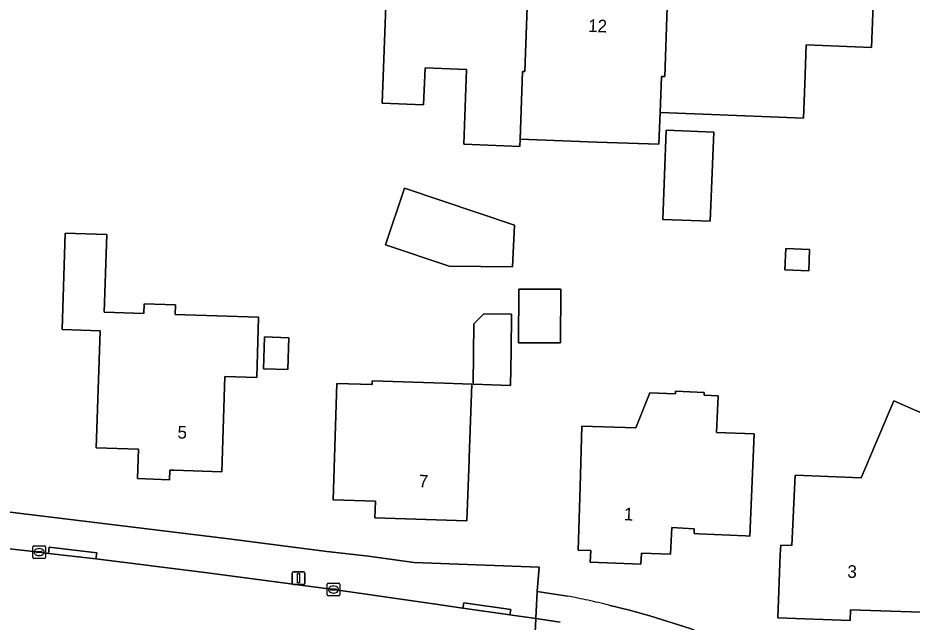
# Model space of a CAD drawing. Extents: x 160732 to 162107, y 387428 to 388479.
# Drawn here: x 161809.4 to 161880.2, y 387658 to 387705.8 of the extents above; entities that cross this region are included whole.
import ezdxf

# ---------------------------------------------------------------- set-up
doc = ezdxf.new("R2010")
doc.units = 0
for name, color, linetype in [('IMGEO_Erf', 7, 'Continuous'), ('IMGEO_Kolk', 7, 'Continuous'), ('IMGEO_Lichtmast', 7, 'Continuous'), ('IMGEO_Pand', 7, 'Continuous'), ('IMGEO_Pand_nummerreeks', 7, 'Continuous'), ('IMGEO_Rijbaan_lokaal_open', 7, 'Continuous'), ('IMGEO_Voetpad_open', 7, 'Continuous')]:
    doc.layers.add(name, color=color, linetype=linetype)

msp = doc.modelspace()

# ---------------------------------------------------------------- linework, layer by layer
at = {"layer": 'IMGEO_Erf'}
for points in [[(161877.148, 387708.864), (161876.943, 387703.455), (161871.784, 387703.65), (161871.668, 387700.559), (161871.566, 387697.874), (161863.621, 387698.176), (161860.215, 387698.304), (161860.121, 387695.794), (161855.216, 387695.978), (161849.133, 387696.208), (161849.111, 387695.634), (161844.682, 387695.801), (161844.904, 387701.725), (161841.62, 387701.849), (161841.51, 387698.923), (161838.229, 387699.047), (161838.547, 387707.471)], [(161778.927, 387668.18), (161781.341, 387668.062), (161804.013, 387667.281), (161826.082, 387664.599), (161833.848, 387663.583), (161837.144, 387663.233), (161840.724, 387662.726), (161850.644, 387662.35), (161850.482, 387660.43), (161852.89, 387660.064)], [(161856.162, 387659.36), (161857.784, 387658.951), (161859.397, 387658.503), (161862.588, 387657.495), (161866.589, 387655.839)]]:
    msp.add_lwpolyline(points, dxfattribs=at)
for points in [[(161864.457, 387696.767), (161864.192, 387689.709), (161860.437, 387689.849), (161860.701, 387696.908)], [(161848.697, 387689.412), (161848.527, 387686.094), (161843.521, 387686.165), (161838.501, 387687.838), (161839.992, 387692.314)], [(161828.451, 387682.119), (161828.298, 387677.361), (161825.779, 387677.442), (161825.534, 387669.895), (161821.735, 387670.018), (161821.427, 387670.028), (161821.403, 387669.271), (161818.87, 387669.353), (161818.945, 387671.684), (161818.098, 387671.711), (161815.607, 387671.792), (161815.807, 387677.939), (161815.908, 387681.048), (161812.9, 387681.146), (161813.145, 387688.767), (161816.438, 387688.661), (161816.24, 387682.514), (161819.368, 387682.413), (161819.392, 387683.182), (161821.87, 387683.102), (161821.845, 387682.332)], [(161872.049, 387687.485), (161871.986, 387685.8), (161870.09, 387685.871), (161870.153, 387687.556)], [(161852.36, 387684.339), (161852.343, 387680.086), (161849.021, 387680.099), (161849.038, 387684.352)], [(161848.468, 387682.368), (161848.422, 387679.426), (161848.38, 387676.713), (161845.437, 387676.813), (161845.47, 387681.586), (161846.262, 387682.377)], [(161830.761, 387677.979), (161828.848, 387678.041), (161828.93, 387680.562), (161830.842, 387680.5)], [(161845.311, 387676.819), (161845.11, 387671.024), (161845.103, 387670.812), (161844.937, 387666.014), (161837.658, 387666.266), (161837.703, 387667.565), (161834.342, 387667.674), (161834.641, 387676.88), (161837.424, 387676.79), (161837.435, 387677.092), (161843.139, 387676.894)], [(161863.706, 387676.162), (161863.697, 387675.962), (161864.805, 387675.913), (161864.679, 387673.015), (161867.656, 387672.885), (161867.307, 387664.817), (161866.975, 387664.832), (161863.261, 387664.994), (161862.903, 387665.01), (161862.916, 387665.395), (161861.137, 387665.48), (161861.028, 387663.383), (161858.751, 387663.47), (161858.696, 387662.585), (161854.695, 387662.759), (161854.749, 387663.668), (161853.745, 387663.698), (161853.894, 387668.696), (161854.038, 387673.494), (161858.287, 387673.368), (161859.393, 387676.151), (161861.441, 387676.062), (161861.449, 387676.261)], [(161884.875, 387672.864), (161881.079, 387663.972), (161880.861, 387658.79), (161875.283, 387658.987), (161875.251, 387658.129), (161869.525, 387658.352), (161869.729, 387663.348), (161869.759, 387664.092), (161870.646, 387664.061), (161870.894, 387669.641), (161876.123, 387669.425), (161878.714, 387675.495), (161880.277, 387674.828)]]:
    msp.add_lwpolyline(points, close=True, dxfattribs=at)
for centre, radius, start, end in [((161841.247, 387598.519), 62.637, 77.75679, 79.28761), ((161841.449, 387598.414), 62.696, 76.42794, 77.95746)]:
    msp.add_arc(centre, radius, start, end, dxfattribs=at)
at = {"layer": 'IMGEO_Kolk'}
for p, q in [((161810.583, 387663.117), (161810.583, 387663.969)), ((161810.658, 387664.043), (161811.51, 387664.043)), ((161810.842, 387663.537), (161810.842, 387663.549)), ((161811.28, 387663.5), (161810.882, 387663.5)), ((161810.885, 387663.586), (161811.283, 387663.586)), ((161811.071, 387663.823), (161811.096, 387663.823)), ((161811.326, 387663.549), (161811.326, 387663.537)), ((161811.584, 387663.969), (161811.584, 387663.117)), ((161811.51, 387663.043), (161810.658, 387663.043)), ((161811.094, 387663.263), (161811.069, 387663.263)), ((161833.873, 387660.158), (161833.873, 387661.01)), ((161833.948, 387661.084), (161834.8, 387661.084)), ((161834.132, 387660.578), (161834.132, 387660.59)), ((161834.175, 387660.627), (161834.573, 387660.627)), ((161834.361, 387660.864), (161834.386, 387660.864)), ((161834.616, 387660.59), (161834.616, 387660.578)), ((161834.874, 387661.01), (161834.874, 387660.158)), ((161834.8, 387660.084), (161833.948, 387660.084)), ((161834.57, 387660.541), (161834.172, 387660.541)), ((161834.384, 387660.304), (161834.359, 387660.304))]:
    msp.add_line(p, q, dxfattribs=at)
for points in [[(161810.583, 387663.117), (161810.583, 387663.969)], [(161810.658, 387664.043), (161811.51, 387664.043)], [(161811.584, 387663.969), (161811.584, 387663.117)], [(161811.51, 387663.043), (161810.658, 387663.043)], [(161833.873, 387660.158), (161833.873, 387661.01)], [(161833.948, 387661.084), (161834.8, 387661.084)], [(161834.874, 387661.01), (161834.874, 387660.158)], [(161834.8, 387660.084), (161833.948, 387660.084)]]:
    msp.add_lwpolyline(points, dxfattribs=at)
for centre, radius, start, end in [((161810.66, 387663.967), 0.0765, 91.55205, 178.44795), ((161810.66, 387663.967), 0.0765, 91.55205, 178.44795), ((161810.882, 387663.546), 0.0403, 85.87752, 175.75265), ((161810.879, 387663.536), 0.0366, 178.93798, 274.71019), ((161811.283, 387663.543), 0.043, 264.86636, 352.45326), ((161811.287, 387663.548), 0.0386, 1.73085, 96.63898), ((161811.508, 387663.967), 0.0765, 1.55205, 88.44795), ((161811.508, 387663.967), 0.0765, 1.55205, 88.44795), ((161810.66, 387663.119), 0.0765, 181.55205, 268.44795), ((161810.66, 387663.119), 0.0765, 181.55205, 268.44795), ((161811.508, 387663.119), 0.0765, 271.55205, 358.44795), ((161811.508, 387663.119), 0.0765, 271.55205, 358.44795), ((161833.95, 387661.008), 0.0765, 91.55205, 178.44795), ((161833.95, 387661.008), 0.0765, 91.55205, 178.44795), ((161834.172, 387660.587), 0.0403, 85.87752, 175.75265), ((161834.577, 387660.589), 0.0386, 1.73085, 96.63898), ((161834.798, 387661.008), 0.0765, 1.55205, 88.44795), ((161834.798, 387661.008), 0.0765, 1.55205, 88.44795), ((161833.95, 387660.16), 0.0765, 181.55205, 268.44795), ((161833.95, 387660.16), 0.0765, 181.55205, 268.44795), ((161834.169, 387660.577), 0.0366, 178.93798, 274.71019), ((161834.573, 387660.584), 0.043, 264.86636, 352.45326), ((161834.798, 387660.16), 0.0765, 271.55205, 358.44795), ((161834.798, 387660.16), 0.0765, 271.55205, 358.44795)]:
    msp.add_arc(centre, radius, start, end, dxfattribs=at)
for centre, major_axis, ratio, start_param, end_param in [((161811.07, 387663.543), (-0.387, 0.002), 0.722429, 4.712389, 7.853982), ((161811.095, 387663.543), (-0.39, 0.002), 0.717154, 1.570796, 4.712389), ((161834.36, 387660.584), (-0.387, 0.002), 0.722429, 4.712389, 7.853982), ((161834.385, 387660.584), (-0.39, 0.002), 0.717154, 1.570796, 4.712389)]:
    msp.add_ellipse(centre, major_axis=major_axis, ratio=ratio, start_param=start_param, end_param=end_param, dxfattribs=at)
at = {"layer": 'IMGEO_Lichtmast'}
for p, q in [((161831.109, 387661.086), (161831.109, 387661.886)), ((161831.109, 387661.886), (161831.109, 387661.086)), ((161831.209, 387661.986), (161831.999, 387661.986)), ((161831.999, 387661.986), (161831.209, 387661.986)), ((161832.099, 387661.886), (161832.099, 387661.086)), ((161832.099, 387661.086), (161832.099, 387661.886)), ((161831.999, 387660.986), (161831.209, 387660.986)), ((161831.209, 387660.986), (161831.999, 387660.986))]:
    msp.add_line(p, q, dxfattribs=at)
msp.add_lwpolyline([(161831.529, 387661.861), (161831.679, 387661.861), (161831.679, 387661.111), (161831.529, 387661.111), (161831.529, 387661.861)], dxfattribs=at)
for centre, start, end in [((161831.209, 387661.886), 90, 180), ((161831.209, 387661.886), 90, 180), ((161831.999, 387661.886), 0, 90), ((161831.999, 387661.886), 360, 90), ((161831.209, 387661.086), 180, 270), ((161831.209, 387661.086), 180, 270), ((161831.999, 387661.086), 270, 0), ((161831.999, 387661.086), 270, 0)]:
    msp.add_arc(centre, 0.1, start, end, dxfattribs=at)
at = {"layer": 'IMGEO_Pand'}
for points in [[(161844.682, 387695.801), (161849.111, 387695.634), (161849.133, 387696.208), (161849.334, 387701.558), (161849.513, 387701.551), (161849.763, 387708.151), (161849.918, 387708.145), (161849.982, 387709.845), (161841.518, 387710.165), (161841.413, 387707.363), (161838.547, 387707.471), (161838.229, 387699.047), (161841.51, 387698.923), (161841.62, 387701.849), (161844.904, 387701.725)], [(161860.121, 387695.794), (161860.215, 387698.304), (161860.323, 387701.168), (161860.581, 387701.158), (161860.789, 387706.654), (161860.892, 387709.371), (161857.568, 387709.497), (161857.507, 387707.858), (161849.918, 387708.145), (161849.763, 387708.151), (161849.513, 387701.551), (161849.334, 387701.558), (161849.133, 387696.208), (161855.216, 387695.978)], [(161871.784, 387703.65), (161876.943, 387703.455), (161877.148, 387708.864), (161871.989, 387709.059), (161863.478, 387709.381), (161863.371, 387706.556), (161860.789, 387706.654), (161860.581, 387701.158), (161860.323, 387701.168), (161860.215, 387698.304), (161863.621, 387698.176), (161871.566, 387697.874), (161871.668, 387700.559)], [(161864.457, 387696.767), (161860.701, 387696.908), (161860.437, 387689.849), (161864.192, 387689.709)], [(161848.527, 387686.094), (161848.697, 387689.412), (161839.992, 387692.314), (161838.501, 387687.838), (161843.521, 387686.165)], [(161825.534, 387669.895), (161825.779, 387677.442), (161828.298, 387677.361), (161828.451, 387682.119), (161821.845, 387682.332), (161821.87, 387683.102), (161819.392, 387683.182), (161819.368, 387682.413), (161816.24, 387682.514), (161816.438, 387688.661), (161813.145, 387688.767), (161812.9, 387681.146), (161815.908, 387681.048), (161815.807, 387677.939), (161815.607, 387671.792), (161818.098, 387671.711), (161818.945, 387671.684), (161818.87, 387669.353), (161821.403, 387669.271), (161821.427, 387670.028), (161821.735, 387670.018)], [(161872.049, 387687.485), (161870.153, 387687.556), (161870.09, 387685.871), (161871.986, 387685.8)], [(161849.021, 387680.099), (161852.343, 387680.086), (161852.36, 387684.339), (161849.038, 387684.352)], [(161848.468, 387682.368), (161846.262, 387682.377), (161845.47, 387681.586), (161845.437, 387676.813), (161848.38, 387676.713), (161848.422, 387679.426)], [(161828.848, 387678.041), (161830.761, 387677.979), (161830.842, 387680.5), (161828.93, 387680.562)], [(161843.139, 387676.894), (161837.435, 387677.092), (161837.424, 387676.79), (161834.641, 387676.88), (161834.342, 387667.674), (161837.703, 387667.565), (161837.658, 387666.266), (161844.937, 387666.014), (161845.103, 387670.812), (161845.11, 387671.024), (161845.311, 387676.819)], [(161862.903, 387665.01), (161863.261, 387664.994), (161866.975, 387664.832), (161867.307, 387664.817), (161867.656, 387672.885), (161864.679, 387673.015), (161864.805, 387675.913), (161863.697, 387675.962), (161863.706, 387676.162), (161861.449, 387676.261), (161861.441, 387676.062), (161859.393, 387676.151), (161858.287, 387673.368), (161854.038, 387673.494), (161853.894, 387668.696), (161853.745, 387663.698), (161854.749, 387663.668), (161854.695, 387662.759), (161858.696, 387662.585), (161858.751, 387663.47), (161861.028, 387663.383), (161861.137, 387665.48), (161862.916, 387665.395)], [(161869.525, 387658.352), (161875.251, 387658.129), (161875.283, 387658.987), (161880.861, 387658.79), (161881.079, 387663.972), (161884.875, 387672.864), (161880.277, 387674.828), (161878.714, 387675.495), (161876.123, 387669.425), (161870.894, 387669.641), (161870.646, 387664.061), (161869.759, 387664.092), (161869.729, 387663.348)]]:
    msp.add_lwpolyline(points, close=True, dxfattribs=at)
at = {"layer": 'IMGEO_Rijbaan_lokaal_open'}
for points in [[(161807.721, 387656.829), (161811.419, 387656.42), (161817.318, 387655.776), (161819.861, 387655.509), (161821.953, 387655.29), (161834.097, 387653.984), (161845.872, 387652.71), (161850.094, 387652.27), (161850.38, 387658.283), (161848.335, 387658.574), (161844.607, 387659.104), (161842.289, 387659.442), (161834.37, 387660.583), (161824.199, 387661.925), (161815.58, 387662.999), (161811.829, 387663.447), (161811.08, 387663.542), (161804.038, 387664.318)], [(161852.314, 387658.008), (161850.38, 387658.283), (161850.094, 387652.27)]]:
    msp.add_lwpolyline(points, dxfattribs=at)
at = {"layer": 'IMGEO_Voetpad_open'}
for points in [[(161826.082, 387664.599), (161804.013, 387667.281), (161781.341, 387668.062), (161778.927, 387668.18)], [(161804.038, 387664.318), (161811.08, 387663.542), (161811.829, 387663.447), (161811.888, 387663.943), (161815.639, 387663.495), (161815.58, 387662.999), (161824.199, 387661.925), (161834.37, 387660.583), (161842.289, 387659.442), (161844.607, 387659.104), (161844.679, 387659.539), (161848.407, 387659.01), (161848.335, 387658.574), (161850.38, 387658.283), (161850.482, 387660.43), (161850.644, 387662.35), (161840.724, 387662.726), (161837.144, 387663.233), (161833.848, 387663.583), (161826.082, 387664.599)], [(161852.89, 387660.064), (161850.482, 387660.43), (161850.38, 387658.283), (161852.314, 387658.008)], [(161859.397, 387658.503), (161857.784, 387658.951), (161856.162, 387659.36)], [(161866.589, 387655.839), (161862.588, 387657.495), (161859.397, 387658.503)]]:
    msp.add_lwpolyline(points, dxfattribs=at)
for points in [[(161811.829, 387663.447), (161815.58, 387662.999), (161815.639, 387663.495), (161811.888, 387663.943)], [(161844.607, 387659.104), (161848.335, 387658.574), (161848.407, 387659.01), (161844.679, 387659.539)]]:
    msp.add_lwpolyline(points, close=True, dxfattribs=at)
for centre, radius, start, end in [((161841.247, 387598.519), 62.637, 77.75679, 79.28761), ((161841.449, 387598.414), 62.696, 76.42794, 77.95746)]:
    msp.add_arc(centre, radius, start, end, dxfattribs=at)

# ---------------------------------------------------------------- texts
at = {"layer": 'IMGEO_Pand_nummerreeks'}
for s, rotation, p in [('12', 357.83422, (161854.512, 387704.689)), ('5', 358.1452, (161822.02, 387672.53)), ('7', 358.0172, (161841.109, 387668.668)), ('1', 357.52342, (161857.335, 387666.065)), ('3', 357.97731, (161875.023, 387661.518))]:
    msp.add_text(s, height=1, rotation=rotation, dxfattribs=at).set_placement(p)

doc.saveas('drawing.dxf')
